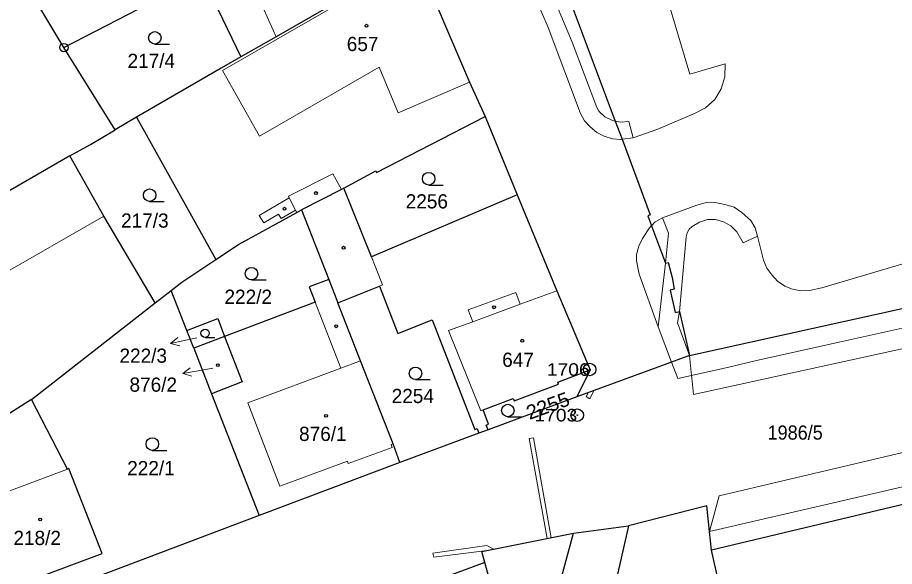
# Model space of a CAD drawing. Extents: x -679733 to -673243, y -1075091 to -1066557.
# Drawn here: x -676097.4 to -675992.4, y -1071573 to -1071507.3 of the extents above; entities that cross this region are included whole.
import ezdxf
from ezdxf.enums import TextEntityAlignment as Align

# ---------------------------------------------------------------- set-up
doc = ezdxf.new("R2010")
doc.units = 0
doc.header["$LTSCALE"] = 0.68
for name, color, linetype, lineweight in [('1', 7, 'Continuous', 25), ('13', 7, 'Continuous', 13), ('3', 7, 'Continuous', 25), ('4', 7, 'Continuous', 13), ('5', 7, 'Continuous', 25), ('7', 7, 'Continuous', 13), ('8', 7, 'Continuous', 25)]:
    doc.layers.add(name, color=color, linetype=linetype, lineweight=lineweight)
doc.layers.add('2', color=7, linetype='Continuous')

msp = doc.modelspace()

# ---------------------------------------------------------------- linework, layer by layer
at = {"layer": '1'}
for p, q in [((-676091.81, -1071510.88), (-676070.7, -1071499.94)), ((-676083.11, -1071519.21), (-676085.66, -1071520.73)), ((-676083.11, -1071519.21), (-676073.61, -1071536.26)), ((-676041.37, -1071519.14), (-676037.52, -1071528.49)), ((-676080.87, -1071541.41), (-676078.97, -1071539.95)), ((-676095.68, -1071553), (-676080.87, -1071541.41)), ((-676041.02, -1071556.62), (-676042.12, -1071557.03)), ((-676042.12, -1071557.03), (-676051.6, -1071560.54))]:
    msp.add_line(p, q, dxfattribs=at)
for points in [[(-676037.65, -1071493.87), (-676031.54, -1071504.31), (-676025.8, -1071519.68), (-676024.98, -1071521.85), (-676021.6, -1071530.89), (-676021.9, -1071531), (-676021.45, -1071532.2), (-676019.77, -1071536.67), (-676019.47, -1071536.59), (-676018.99, -1071538.41), (-676018.73, -1071539.8), (-676019.22, -1071539.92), (-676018.6, -1071542.6), (-676018.11, -1071542.48), (-676016.9, -1071547.75)], [(-676091.81, -1071510.88), (-676095.16, -1071505.3), (-676101.92, -1071494.31)], [(-676070.7, -1071499.94), (-676070.37, -1071500.67), (-676069.99, -1071501.52), (-676074.53, -1071503.5), (-676073.88, -1071505.16), (-676070.62, -1071512)], [(-676049.68, -1071499.99), (-676066.4, -1071509.58), (-676070.62, -1071512)], [(-676049.68, -1071499.99), (-676049.56, -1071500.27), (-676043.22, -1071515.04), (-676041.37, -1071519.14)], [(-676016.9, -1071547.75), (-675987.28, -1071541.17), (-675968.47, -1071537.02), (-675954.84, -1071532.51), (-675953.23, -1071531.98), (-675923, -1071521.98), (-675892.45, -1071512.39), (-675869.31, -1071507.45)], [(-676091.11, -1071523.83), (-676088.63, -1071522.49), (-676085.66, -1071520.73), (-676091.81, -1071510.88)], [(-676070.62, -1071512), (-676072.97, -1071513.34), (-676083.11, -1071519.21)], [(-676058.28, -1071527.72), (-676054.47, -1071525.62), (-676054.37, -1071525.85), (-676041.37, -1071519.14)], [(-676080.87, -1071541.41), (-676087.02, -1071531.05), (-676091.11, -1071523.83), (-676101.28, -1071529.68)], [(-676058.28, -1071527.72), (-676058.58, -1071527.88), (-676063.34, -1071530.3), (-676060.08, -1071538.64), (-676058.99, -1071541.41)], [(-676037.52, -1071528.49), (-676054.99, -1071535.93), (-676058.28, -1071527.72)], [(-676037.52, -1071528.49), (-676032.79, -1071539.99), (-676028.81, -1071549.46), (-676030.38, -1071552.68)], [(-676073.61, -1071536.26), (-676070.88, -1071534.44), (-676063.93, -1071530.6), (-676063.34, -1071530.3)], [(-675837.15, -1071533.74), (-675848.11, -1071538.72), (-675877.36, -1071543.69), (-675912.93, -1071549.73), (-675950.9, -1071556.66), (-675972.74, -1071561.14), (-676014.26, -1071571.02)], [(-676078.97, -1071539.95), (-676077.69, -1071538.96), (-676073.61, -1071536.26)], [(-676060.08, -1071538.64), (-676062.44, -1071539.52), (-676061.73, -1071541.33), (-676072.56, -1071545.46), (-676076.26, -1071546.87), (-676074.13, -1071552.31)], [(-676076.26, -1071546.87), (-676077.09, -1071544.74), (-676078.97, -1071539.95)], [(-676058.99, -1071541.41), (-676054.02, -1071539.42), (-676051.81, -1071545.08), (-676047.71, -1071543.48), (-676042.61, -1071556.57), (-676042.33, -1071556.46), (-676042.12, -1071557.03)], [(-676051.6, -1071560.54), (-676052.39, -1071558.32), (-676056.28, -1071548.37), (-676058.99, -1071541.41)], [(-676077.09, -1071544.74), (-676073.39, -1071543.31), (-676072.56, -1071545.46)], [(-676072.56, -1071545.46), (-676070.47, -1071550.9), (-676074.13, -1071552.31), (-676068.44, -1071566.86)], [(-676016.9, -1071547.75), (-676019.04, -1071548.53), (-676030.38, -1071552.68), (-676041.02, -1071556.62)], [(-676041.02, -1071556.62), (-676041.23, -1071556.06), (-676040.95, -1071555.95), (-676041.6, -1071554.24), (-676038, -1071552.89), (-676037.89, -1071553.17), (-676032.59, -1071551.17), (-676032.68, -1071550.92), (-676028.81, -1071549.46)], [(-676095.68, -1071553), (-676100.62, -1071556.1), (-676105.36, -1071559.08), (-676104.89, -1071559.74), (-676116.09, -1071566.23), (-676118.31, -1071567.51), (-676119.96, -1071568.47)], [(-676096.8, -1071577.62), (-676097.17, -1071575.14), (-676087.22, -1071571.41), (-676091.23, -1071561.26), (-676091.39, -1071561.33), (-676095.68, -1071553)], [(-676051.6, -1071560.54), (-676068.44, -1071566.86), (-676096.8, -1071577.62), (-676102.5, -1071579.78), (-676105.72, -1071581.11)], [(-676014.26, -1071571.02), (-676014.5, -1071568.8), (-676014.83, -1071565.73), (-676024.22, -1071568.12)], [(-676041.4, -1071572.5), (-676041.76, -1071571.2), (-676030.78, -1071569), (-676024.22, -1071568.12)], [(-676024.22, -1071568.12), (-676028.36, -1071586.4), (-676027.58, -1071587.96)], [(-676037.32, -1071587.09), (-676033.33, -1071578.39), (-676030.78, -1071569)], [(-676023.87, -1071588.47), (-676022.03, -1071587.25), (-676021.74, -1071588.6), (-676011.23, -1071584.45), (-676011.87, -1071581.65), (-676014.26, -1071571.02)], [(-676037.32, -1071587.09), (-676038.31, -1071583.71), (-676041.4, -1071572.5), (-676054.52, -1071577.38), (-676050.51, -1071588.27)]]:
    msp.add_lwpolyline(points, dxfattribs=at)
at = {"layer": '13'}
for points in [[(-676029.04, -1071552.19), (-676029.27, -1071552.62), (-676028.85, -1071552.9), (-676028.34, -1071551.93)], [(-676033.95, -1071569.64), (-676033.45, -1071569.54), (-676035.59, -1071557.57), (-676036.09, -1071557.65)], [(-676041.13, -1071571.07), (-676040.34, -1071570.91), (-676041.17, -1071570.48), (-676047.62, -1071571.37), (-676047.53, -1071571.87)]]:
    msp.add_lwpolyline(points, close=True, dxfattribs=at)
at = {"layer": '3'}
for p, q in [((-676080.913, -1071510.47), (-676079.163, -1071510.47)), ((-676048.123, -1071527.33), (-676046.373, -1071527.33)), ((-676081.543, -1071529.3), (-676079.793, -1071529.3)), ((-676069.343, -1071538.69), (-676067.593, -1071538.69)), ((-676074.895, -1071545.58), (-676073.723, -1071545.58)), ((-676049.703, -1071550.62), (-676047.953, -1071550.62)), ((-676038.653, -1071555.06), (-676036.903, -1071555.06)), ((-676081.223, -1071559.08), (-676079.473, -1071559.08))]:
    msp.add_line(p, q, dxfattribs=at)
for centre, radius in [((-676080.9129, -1071509.7198), 0.75), ((-676048.1229, -1071526.5798), 0.75), ((-676081.5429, -1071528.5498), 0.75), ((-676069.3429, -1071537.9398), 0.75), ((-676074.8952, -1071545.0774), 0.5025), ((-676049.7029, -1071549.8698), 0.75), ((-676038.6529, -1071554.3098), 0.75), ((-676081.2229, -1071558.3298), 0.75)]:
    msp.add_circle(centre, radius, dxfattribs=at)
at = {"layer": '4'}
for p, q in [((-676023.33, -1071492.25), (-676016.87, -1071514.06)), ((-676035.65, -1071498.88), (-676030.93, -1071510.23)), ((-676033.84, -1071508.49), (-676037.52, -1071499.73)), ((-676049.56, -1071500.27), (-676072.83, -1071513.61)), ((-676067.82, -1071506.41), (-676066.4, -1071509.58)), ((-676029.96, -1071518.75), (-676033.84, -1071508.49)), ((-676030.93, -1071510.23), (-676028.01, -1071518.06)), ((-676072.83, -1071513.61), (-676068.4, -1071521.47)), ((-676068.4, -1071521.47), (-676054.07, -1071513.23)), ((-676054.07, -1071513.23), (-676051.77, -1071518.68)), ((-676016.87, -1071514.06), (-676012.61, -1071512.83)), ((-676012.61, -1071512.83), (-676012.68, -1071514.38)), ((-676012.68, -1071514.38), (-676013.1, -1071515.82)), ((-676043.22, -1071515.04), (-676051.77, -1071518.68)), ((-676013.1, -1071515.82), (-676013.88, -1071517.08)), ((-676028.01, -1071518.06), (-676027.75, -1071518.49)), ((-676013.88, -1071517.08), (-676014.98, -1071518.11)), ((-676029.46, -1071519.64), (-676029.96, -1071518.75)), ((-676027.75, -1071518.49), (-676027.03, -1071519.17)), ((-676016.29, -1071518.78), (-676020.7, -1071520.64)), ((-676014.98, -1071518.11), (-676016.29, -1071518.78)), ((-676028.79, -1071520.38), (-676029.46, -1071519.64)), ((-676027.03, -1071519.17), (-676026.13, -1071519.61)), ((-676026.13, -1071519.61), (-676025.8, -1071519.68)), ((-676025.8, -1071519.68), (-676025.17, -1071519.82)), ((-676025.17, -1071519.82), (-676024.16, -1071519.72)), ((-676024.16, -1071519.72), (-676023.63, -1071521.68)), ((-676028, -1071521.03), (-676028.79, -1071520.38)), ((-676027.1, -1071521.48), (-676028, -1071521.03)), ((-676020.7, -1071520.64), (-676023.63, -1071521.68)), ((-676026.1, -1071521.79), (-676027.1, -1071521.48)), ((-676025.14, -1071521.87), (-676026.1, -1071521.79)), ((-676024.98, -1071521.85), (-676025.14, -1071521.87)), ((-676023.63, -1071521.68), (-676024.98, -1071521.85)), ((-676064.91, -1071528.68), (-676059.62, -1071525.99)), ((-676059.62, -1071525.99), (-676058.58, -1071527.88)), ((-675956.61, -1071526.52), (-676001.04, -1071539.62)), ((-676068.42, -1071530.96), (-676064.82, -1071528.86)), ((-676064.82, -1071528.86), (-676064.91, -1071528.68)), ((-676064.07, -1071530.34), (-676064.82, -1071528.86)), ((-676015.03, -1071529.46), (-676016.02, -1071529.73)), ((-676014.02, -1071529.4), (-676015.03, -1071529.46)), ((-676012.5, -1071529.69), (-676014.02, -1071529.4)), ((-676064.07, -1071530.34), (-676065.79, -1071531.34)), ((-676063.93, -1071530.6), (-676064.07, -1071530.34)), ((-676016.02, -1071529.73), (-676020.14, -1071531.27)), ((-676011.57, -1071529.99), (-676012.5, -1071529.69)), ((-676010.64, -1071530.62), (-676011.57, -1071529.99)), ((-676009.56, -1071531.57), (-676010.64, -1071530.62)), ((-676110.14, -1071544.31), (-676087.02, -1071531.05)), ((-676067.88, -1071531.87), (-676068.42, -1071530.96)), ((-676066.09, -1071530.83), (-676067.88, -1071531.87)), ((-676065.79, -1071531.34), (-676066.09, -1071530.83)), ((-676020.99, -1071531.72), (-676021.45, -1071532.2)), ((-676020.14, -1071531.27), (-676020.99, -1071531.72)), ((-676019.43, -1071533.1), (-676020.14, -1071531.27)), ((-676014.75, -1071531.45), (-676015.69, -1071531.78)), ((-676013.77, -1071531.45), (-676014.75, -1071531.45)), ((-676012.82, -1071531.72), (-676013.77, -1071531.45)), ((-676011.93, -1071532.22), (-676012.82, -1071531.72)), ((-676009.04, -1071532.45), (-676009.56, -1071531.57)), ((-676021.7, -1071532.46), (-676022.53, -1071533.73)), ((-676021.45, -1071532.2), (-676021.7, -1071532.46)), ((-676016.92, -1071532.63), (-676017.19, -1071533.07)), ((-676016.57, -1071532.28), (-676016.92, -1071532.63)), ((-676015.69, -1071531.78), (-676016.57, -1071532.28)), ((-676011.24, -1071532.93), (-676011.93, -1071532.22)), ((-676008.75, -1071533.43), (-676009.04, -1071532.45)), ((-676022.53, -1071533.73), (-676022.97, -1071534.64)), ((-676019.77, -1071536.67), (-676019.43, -1071533.1)), ((-676017.3, -1071533.54), (-676018.11, -1071542.48)), ((-676017.19, -1071533.07), (-676017.3, -1071533.54)), ((-676010.48, -1071534.26), (-676011.24, -1071532.93)), ((-676008.75, -1071533.43), (-676010.48, -1071534.26)), ((-676008.04, -1071536.33), (-676008.75, -1071533.43)), ((-676022.97, -1071534.64), (-676023.25, -1071535.63)), ((-676023.25, -1071535.63), (-676023.23, -1071536.4)), ((-676054.99, -1071535.93), (-676053.65, -1071539.27)), ((-676023.23, -1071536.4), (-676022.94, -1071537.98)), ((-676020.65, -1071544.31), (-676019.77, -1071536.67)), ((-676007.65, -1071537.28), (-676008.04, -1071536.33)), ((-676022.94, -1071537.98), (-676020.65, -1071544.31)), ((-676007.06, -1071538.09), (-676007.65, -1071537.28)), ((-676006.35, -1071538.84), (-676007.06, -1071538.09)), ((-676005.5, -1071539.44), (-676006.35, -1071538.84)), ((-676053.65, -1071539.27), (-676054.02, -1071539.42)), ((-676037.16, -1071541.59), (-676032.79, -1071539.99)), ((-676004.55, -1071539.79), (-676005.5, -1071539.44)), ((-676003.55, -1071540), (-676004.55, -1071539.79)), ((-676002.53, -1071539.97), (-676003.55, -1071540)), ((-676001.04, -1071539.62), (-676002.53, -1071539.97)), ((-675968.39, -1071539.22), (-675998.97, -1071546.15)), ((-676043.38, -1071542.27), (-676037.68, -1071540.19)), ((-676037.68, -1071540.19), (-676037.16, -1071541.59)), ((-676058.64, -1071549.25), (-676061.73, -1071541.33)), ((-676042.86, -1071543.7), (-676037.16, -1071541.59)), ((-676016.42, -1071552.38), (-675967.04, -1071541.6)), ((-676042.86, -1071543.7), (-676043.38, -1071542.27)), ((-676018.11, -1071542.48), (-676018.32, -1071543.82)), ((-676045.74, -1071544.74), (-676042.86, -1071543.7)), ((-676020.65, -1071544.31), (-676019.04, -1071548.53)), ((-676018.32, -1071543.82), (-676016.9, -1071547.75)), ((-676045.74, -1071544.74), (-676041.89, -1071554.35)), ((-676008.86, -1071548.33), (-675998.97, -1071546.15)), ((-676058.64, -1071549.25), (-676056.28, -1071548.37)), ((-676016.9, -1071547.75), (-676016.65, -1071550.13)), ((-676012.2, -1071549.14), (-676008.86, -1071548.33)), ((-676069.79, -1071553.41), (-676058.64, -1071549.25)), ((-676018.29, -1071550.49), (-676019.04, -1071548.53)), ((-676016.65, -1071550.13), (-676012.2, -1071549.14)), ((-676018.29, -1071550.49), (-676016.65, -1071550.13)), ((-676016.65, -1071550.13), (-676016.62, -1071550.42)), ((-676016.62, -1071550.42), (-676016.42, -1071552.38)), ((-676065.93, -1071563.37), (-676069.79, -1071553.41)), ((-676041.89, -1071554.35), (-676041.6, -1071554.24)), ((-675976.88, -1071555.92), (-676013.34, -1071564.52)), ((-676014.5, -1071568.8), (-675967.06, -1071557.82)), ((-676057.76, -1071560.67), (-676052.48, -1071558.72)), ((-676052.6, -1071558.4), (-676052.39, -1071558.32)), ((-676052.48, -1071558.72), (-676052.6, -1071558.4)), ((-676065.93, -1071563.37), (-676057.86, -1071560.39)), ((-676057.86, -1071560.39), (-676057.76, -1071560.67)), ((-676091.39, -1071561.33), (-676102.03, -1071565.3)), ((-676013.34, -1071564.52), (-676013.58, -1071565.41)), ((-676013.58, -1071565.41), (-676014.5, -1071568.8))]:
    msp.add_line(p, q, dxfattribs=at)
at = {"layer": '5'}
for centre in [(-676055.5768, -1071508.2692), (-676061.6268, -1071528.2892), (-676065.3868, -1071530.1692), (-676058.3168, -1071534.8392), (-676040.2968, -1071541.9592), (-676059.2068, -1071544.2292), (-676036.9268, -1071545.9692), (-676073.3768, -1071548.8892), (-676060.4068, -1071554.9492), (-676094.6468, -1071567.3592)]:
    msp.add_circle(centre, 0.175, dxfattribs=at)
at = {"layer": '7'}
for p, q in [((-676079.025, -1071546.284), (-676077.942, -1071546.566)), ((-676077.575, -1071549.891), (-676076.502, -1071550.21))]:
    msp.add_line(p, q, dxfattribs=at)
for points in [[(-676075.88, -1071545.62), (-676076.09, -1071545.66), (-676079.025, -1071546.284), (-676078.15, -1071545.586)], [(-676073.97, -1071549.26), (-676074.62, -1071549.37), (-676077.575, -1071549.891), (-676076.676, -1071549.224)]]:
    msp.add_lwpolyline(points, dxfattribs=at)
at = {"layer": '8'}
for centre, radius in [((-676091.81, -1071510.8799), 0.5), ((-676091.81, -1071510.8799), 0.0303), ((-676028.85, -1071549.4098), 0.75), ((-676028.85, -1071549.4098), 0.03), ((-676030.34, -1071554.8698), 0.75), ((-676030.34, -1071554.8698), 0.03)]:
    msp.add_circle(centre, radius, dxfattribs=at)

# ---------------------------------------------------------------- texts
at = {"layer": '2'}
for s, p in [('657', (-676056.039, -1071511.3)), ('217/4', (-676081.34, -1071513.32)), ('2256', (-676048.35, -1071530.13)), ('217/3', (-676082.11, -1071532.43)), ('222/2', (-676069.73, -1071541.55)), ('647', (-676037.429, -1071549.09)), ('2254', (-676050.03, -1071553.42)), ('876/1', (-676060.8, -1071557.96)), ('222/1', (-676081.38, -1071562.06)), ('218/2', (-676095, -1071570.41))]:
    msp.add_text(s, height=1.7, dxfattribs=at).set_placement(p, align=Align.CENTER)
for s, p in [('222/3', (-676079.459, -1071548.603)), ('876/2', (-676078.259, -1071552.063))]:
    msp.add_text(s, height=1.7, dxfattribs=at).set_placement(p, align=Align.RIGHT)
at = {"layer": '2', "width": 1.05}
msp.add_text('2255', height=1.7, rotation=20, dxfattribs=at).set_placement((-676033.5652, -1071554.538), align=Align.CENTER)
at = {"layer": '2', "width": 0.95}
msp.add_text('1986/5', height=1.7, dxfattribs=at).set_placement((-676007.55, -1071557.8))
at = {"layer": '8', "width": 1.15}
for s, p in [('1706', (-676028.849, -1071550.159)), ('1703', (-676030.339, -1071555.62))]:
    msp.add_text(s, height=1.5, dxfattribs=at).set_placement(p, align=Align.RIGHT)

doc.saveas('drawing.dxf')
